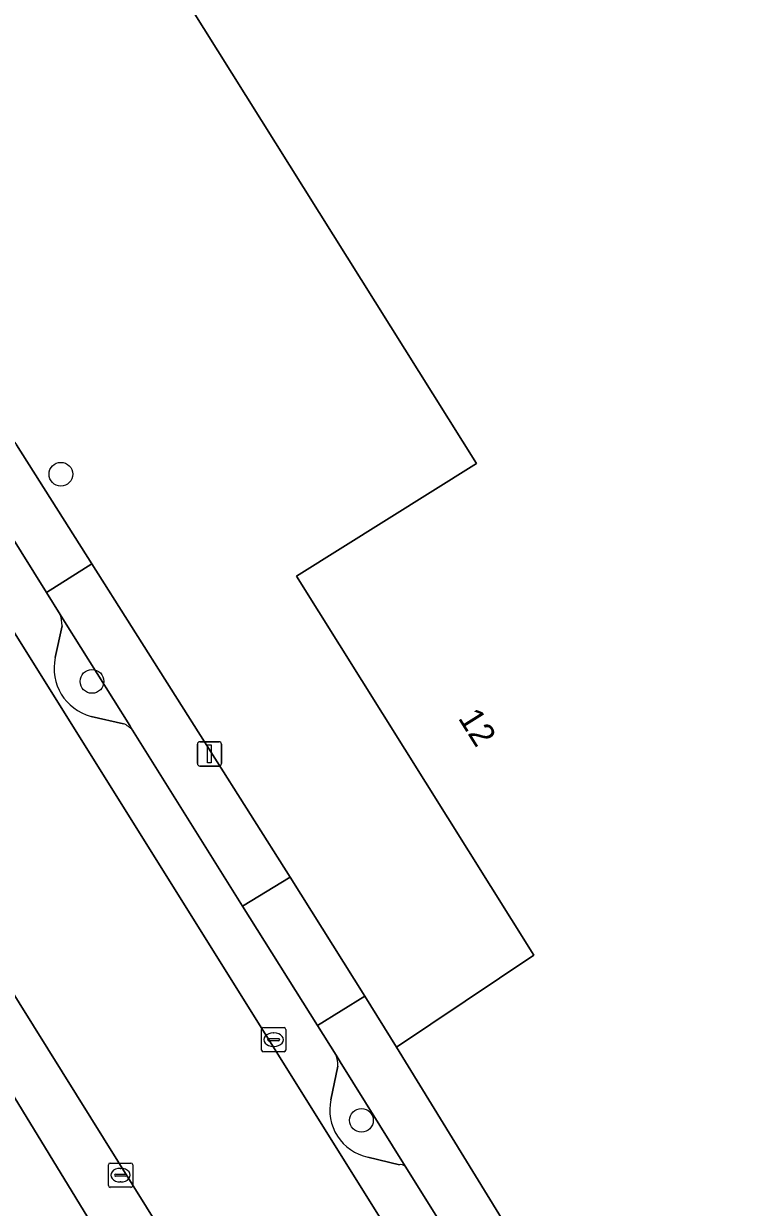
# Model space of a CAD drawing. Extents: x 158455 to 159797, y 387218 to 388672.
# Drawn here: x 158573.08 to 158603.32, y 387845.96 to 387894.68 of the extents above; entities that cross this region are included whole.
import ezdxf

# ---------------------------------------------------------------- set-up
doc = ezdxf.new("R2010")
doc.units = 0
for name, color, linetype in [('IMGEO_Boom', 7, 'Continuous'), ('IMGEO_Erf', 7, 'Continuous'), ('IMGEO_Kolk', 7, 'Continuous'), ('IMGEO_Lichtmast', 7, 'Continuous'), ('IMGEO_Pand', 7, 'Continuous'), ('IMGEO_Pand_nummerreeks', 7, 'Continuous'), ('IMGEO_Parkeervlak_open', 7, 'Continuous'), ('IMGEO_Rijbaan_lokaal_gesloten', 7, 'Continuous'), ('IMGEO_Voetpad_open', 7, 'Continuous')]:
    doc.layers.add(name, color=color, linetype=linetype)

msp = doc.modelspace()

# ---------------------------------------------------------------- linework, layer by layer
at = {"layer": 'IMGEO_Boom'}
for centre in [(158574.615, 387876.134), (158575.894, 387867.609), (158586.984, 387849.545)]:
    msp.add_circle(centre, 0.489, dxfattribs=at)
at = {"layer": 'IMGEO_Erf'}
msp.add_lwpolyline([(158570.315, 387880.739), (158572.789, 387877.35), (158575.891, 387872.443), (158584.045, 387859.545), (158587.127, 387854.658), (158588.429, 387852.558), (158594.083, 387856.336), (158584.31, 387871.938), (158591.714, 387876.576), (158573.375, 387905.851)], dxfattribs=at)
at = {"layer": 'IMGEO_Kolk'}
for p, q in [((158582.871, 387852.437), (158582.871, 387853.289)), ((158582.946, 387853.363), (158583.798, 387853.363)), ((158583.359, 387853.143), (158583.384, 387853.143)), ((158583.872, 387853.289), (158583.872, 387852.437)), ((158583.13, 387852.857), (158583.13, 387852.869)), ((158583.568, 387852.82), (158583.17, 387852.82)), ((158583.173, 387852.906), (158583.571, 387852.906)), ((158583.382, 387852.583), (158583.357, 387852.583)), ((158583.614, 387852.869), (158583.614, 387852.857)), ((158583.798, 387852.363), (158582.946, 387852.363)), ((158576.568, 387846.861), (158576.568, 387847.713)), ((158576.643, 387847.787), (158577.495, 387847.787)), ((158577.569, 387847.713), (158577.569, 387846.861)), ((158576.827, 387847.281), (158576.827, 387847.293)), ((158577.265, 387847.244), (158576.867, 387847.244)), ((158576.87, 387847.33), (158577.268, 387847.33)), ((158577.056, 387847.567), (158577.081, 387847.567)), ((158577.311, 387847.293), (158577.311, 387847.281)), ((158577.495, 387846.787), (158576.643, 387846.787)), ((158577.079, 387847.007), (158577.054, 387847.007))]:
    msp.add_line(p, q, dxfattribs=at)
for points in [[(158582.871, 387852.437), (158582.871, 387853.289)], [(158582.946, 387853.363), (158583.798, 387853.363)], [(158583.872, 387853.289), (158583.872, 387852.437)], [(158583.798, 387852.363), (158582.946, 387852.363)], [(158576.568, 387846.861), (158576.568, 387847.713)], [(158576.643, 387847.787), (158577.495, 387847.787)], [(158577.569, 387847.713), (158577.569, 387846.861)], [(158577.495, 387846.787), (158576.643, 387846.787)]]:
    msp.add_lwpolyline(points, dxfattribs=at)
for centre, radius, start, end in [((158582.948, 387853.287), 0.0765, 91.552, 178.448), ((158582.948, 387853.287), 0.0765, 91.552, 178.448), ((158583.796, 387853.287), 0.0765, 1.552, 88.448), ((158583.796, 387853.287), 0.0765, 1.552, 88.448), ((158583.17, 387852.866), 0.0403, 85.8775, 175.7526), ((158583.167, 387852.856), 0.0366, 178.938, 274.7102), ((158583.571, 387852.863), 0.043, 264.8664, 352.4533), ((158583.575, 387852.868), 0.0386, 1.7309, 96.639), ((158582.948, 387852.439), 0.0765, 181.552, 268.448), ((158582.948, 387852.439), 0.0765, 181.552, 268.448), ((158583.796, 387852.439), 0.0765, 271.552, 358.448), ((158583.796, 387852.439), 0.0765, 271.552, 358.448), ((158576.645, 387847.711), 0.0765, 91.552, 178.448), ((158576.645, 387847.711), 0.0765, 91.552, 178.448), ((158577.493, 387847.711), 0.0765, 1.552, 88.448), ((158577.493, 387847.711), 0.0765, 1.552, 88.448), ((158576.867, 387847.29), 0.0403, 85.8775, 175.7526), ((158576.864, 387847.28), 0.0366, 178.938, 274.7102), ((158577.268, 387847.287), 0.043, 264.8664, 352.4533), ((158577.272, 387847.292), 0.0386, 1.7309, 96.639), ((158576.645, 387846.863), 0.0765, 181.552, 268.448), ((158576.645, 387846.863), 0.0765, 181.552, 268.448), ((158577.493, 387846.863), 0.0765, 271.552, 358.448), ((158577.493, 387846.863), 0.0765, 271.552, 358.448)]:
    msp.add_arc(centre, radius, start, end, dxfattribs=at)
for centre, major_axis, ratio, start_param, end_param in [((158583.358, 387852.863), (-0.387, 0.002), 0.722429, 4.712389, 7.853982), ((158583.383, 387852.863), (-0.39, 0.002), 0.717154, 1.570796, 4.712389), ((158577.055, 387847.287), (-0.387, 0.002), 0.722429, 4.712389, 7.853982), ((158577.08, 387847.287), (-0.39, 0.002), 0.717154, 1.570796, 4.712389)]:
    msp.add_ellipse(centre, major_axis=major_axis, ratio=ratio, start_param=start_param, end_param=end_param, dxfattribs=at)
at = {"layer": 'IMGEO_Lichtmast'}
for p, q in [((158580.233, 387864.226), (158580.233, 387865.026)), ((158580.233, 387865.026), (158580.233, 387864.226)), ((158580.333, 387865.126), (158581.123, 387865.126)), ((158581.123, 387865.126), (158580.333, 387865.126)), ((158581.223, 387865.026), (158581.223, 387864.226)), ((158581.223, 387864.226), (158581.223, 387865.026)), ((158581.123, 387864.126), (158580.333, 387864.126)), ((158580.333, 387864.126), (158581.123, 387864.126))]:
    msp.add_line(p, q, dxfattribs=at)
msp.add_lwpolyline([(158580.653, 387865.001), (158580.803, 387865.001), (158580.803, 387864.251), (158580.653, 387864.251), (158580.653, 387865.001)], dxfattribs=at)
for centre, start, end in [((158580.333, 387865.026), 90, 180), ((158580.333, 387865.026), 90, 180), ((158581.123, 387865.026), 0, 90), ((158581.123, 387865.026), 360, 90), ((158580.333, 387864.226), 180, 270), ((158580.333, 387864.226), 180, 270), ((158581.123, 387864.226), 270, 0), ((158581.123, 387864.226), 270, 0)]:
    msp.add_arc(centre, 0.1, start, end, dxfattribs=at)
at = {"layer": 'IMGEO_Pand'}
msp.add_lwpolyline([(158616.005, 387892.681), (158601.246, 387916.289), (158598.232, 387921.11), (158598.077, 387921.358), (158595.789, 387919.925), (158595.857, 387919.817), (158573.375, 387905.851), (158591.714, 387876.576), (158584.31, 387871.938), (158594.083, 387856.336), (158588.429, 387852.558), (158595.41, 387841.18), (158600.942, 387832.301), (158601.127, 387832.418), (158628.199, 387849.453), (158625.532, 387853.675), (158636.265, 387860.467), (158626.494, 387875.999), (158626.207, 387876.454), (158618.064, 387871.332), (158607.882, 387887.602), (158615.918, 387892.626)], close=True, dxfattribs=at)
at = {"layer": 'IMGEO_Parkeervlak_open'}
for points in [[(158567.77, 387877.495), (158570.553, 387873.043), (158572.292, 387870.261), (158604.42, 387818.868)], [(158574.59, 387870.356), (158574.024, 387871.263), (158570.885, 387876.289), (158570.493, 387876.547), (158569.098, 387876.737)], [(158574.38, 387868.588), (158574.664, 387869.898)], [(158577.191, 387865.868), (158575.854, 387866.17)], [(158585.937, 387852.233), (158585.172, 387853.45), (158582.091, 387858.364), (158577.568, 387865.597)], [(158585.725, 387850.39), (158586.017, 387851.773)], [(158588.547, 387847.719), (158587.243, 387848.034)], [(158598.996, 387831.341), (158588.784, 387847.656)]]:
    msp.add_lwpolyline(points, dxfattribs=at)
msp.add_lwpolyline([(158591.008, 387815.497), (158593.735, 387816.05), (158568.634, 387857.143), (158566.375, 387854.935), (158590.88, 387815.701)], close=True, dxfattribs=at)
for centre, radius, start, end in [((158573.003, 387869.865), 1.661, 1.1521, 17.204), ((158576.374, 387868.145), 2.043, 167.4813, 255.2512), ((158576.76, 387864.871), 1.086, 41.944, 66.6364), ((158584.336, 387851.718), 1.682, 1.8888, 17.8428), ((158587.648, 387849.962), 1.97, 167.4579, 258.1305), ((158588.585, 387847.385), 0.336, 53.723, 96.5045)]:
    msp.add_arc(centre, radius, start, end, dxfattribs=at)
at = {"layer": 'IMGEO_Rijbaan_lokaal_gesloten'}
msp.add_lwpolyline([(158605.499, 387817.171), (158604.42, 387818.868), (158572.292, 387870.261), (158565.627, 387866.095), (158568.82, 387860.901), (158597.915, 387814.224), (158604.563, 387803.663), (158612.487, 387790.962), (158613.13, 387789.962), (158651.556, 387728.566), (158658.086, 387733.37), (158619.975, 387794.084)], dxfattribs=at)
at = {"layer": 'IMGEO_Voetpad_open'}
for points in [[(158569.098, 387876.737), (158570.493, 387876.547), (158570.885, 387876.289), (158574.024, 387871.263), (158575.891, 387872.443), (158572.789, 387877.35)], [(158577.568, 387865.597), (158577.449, 387865.787), (158574.765, 387870.077), (158574.59, 387870.356)], [(158574.664, 387869.898), (158574.38, 387868.588)], [(158575.854, 387866.17), (158577.191, 387865.868)], [(158597.915, 387814.224), (158568.82, 387860.901)], [(158568.634, 387857.143), (158593.735, 387816.05), (158595.353, 387815.914)], [(158609.285, 387818.715), (158601.788, 387830.676), (158602.03, 387830.877), (158601.127, 387832.418), (158600.942, 387832.301), (158595.41, 387841.18), (158588.429, 387852.558), (158587.127, 387854.658), (158585.172, 387853.45), (158585.937, 387852.233), (158586.111, 387851.953), (158588.784, 387847.656), (158598.996, 387831.341), (158601.731, 387826.952), (158604.499, 387822.513), (158604.998, 387822.763)], [(158588.784, 387847.656), (158586.111, 387851.953), (158585.937, 387852.233)], [(158586.017, 387851.773), (158585.725, 387850.39)], [(158587.243, 387848.034), (158588.547, 387847.719)]]:
    msp.add_lwpolyline(points, dxfattribs=at)
for points in [[(158575.891, 387872.443), (158574.024, 387871.263), (158574.59, 387870.356), (158574.765, 387870.077), (158577.449, 387865.787), (158577.568, 387865.597), (158582.091, 387858.364), (158584.045, 387859.545)], [(158584.045, 387859.545), (158582.091, 387858.364), (158585.172, 387853.45), (158587.127, 387854.658)]]:
    msp.add_lwpolyline(points, close=True, dxfattribs=at)
for centre, radius, start, end in [((158573.003, 387869.865), 1.661, 1.1521, 17.204), ((158576.374, 387868.145), 2.043, 167.4813, 255.2512), ((158576.76, 387864.871), 1.086, 41.944, 66.6364), ((158584.336, 387851.718), 1.682, 1.8888, 17.8428), ((158587.648, 387849.962), 1.97, 167.4579, 258.1305), ((158588.585, 387847.385), 0.336, 53.723, 96.5045)]:
    msp.add_arc(centre, radius, start, end, dxfattribs=at)

# ---------------------------------------------------------------- texts
at = {"layer": 'IMGEO_Pand_nummerreeks'}
msp.add_text('12', height=1, rotation=302.0628, dxfattribs=at).set_placement((158590.94, 387866.1))

doc.saveas('drawing.dxf')
